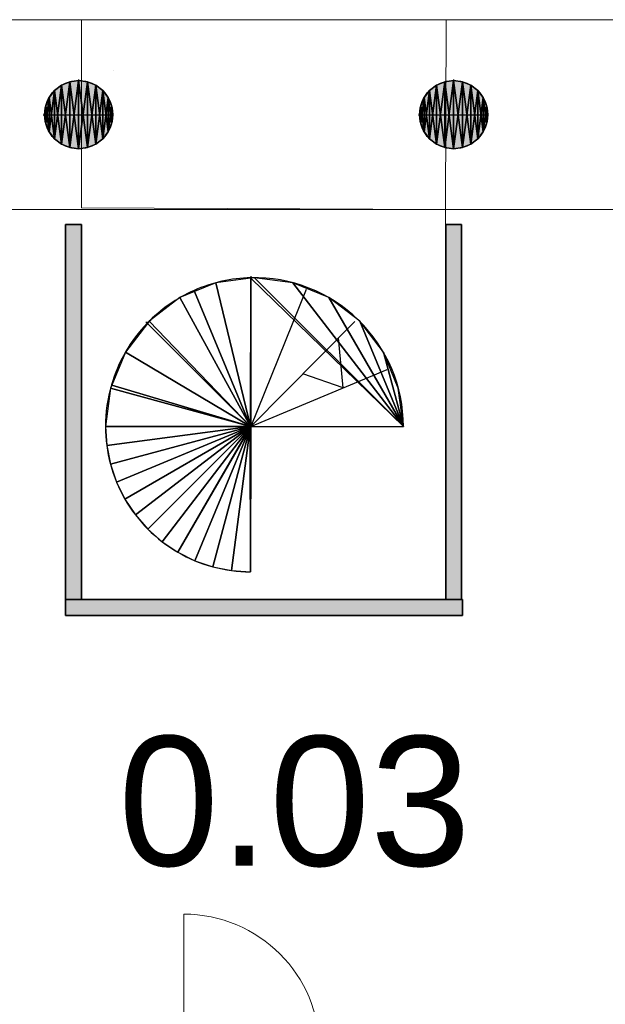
# Model space of a CAD drawing. Header units: inches. Extents: x 15 to 546804, y -66 to 267312.
# Tile 283 of 478: x 406127 to 409825, y 151636 to 157856. Entities that reach past the tile are written whole.
import ezdxf

# ---------------------------------------------------------------- set-up
doc = ezdxf.new("R2010")
doc.units = ezdxf.units.IN
doc.header["$MEASUREMENT"] = 0
doc.layers.add('Binnenwanden', color=2, linetype='Continuous')
doc.styles.add('style1', font='arial.ttf', dxfattribs={"height": 250})

msp = doc.modelspace()

# ---------------------------------------------------------------- hatches: boundary and pattern name
at = {"lineweight": 20}
h = msp.add_hatch(color=7, dxfattribs=at)
h.dxf.hatch_style = 1
h.paths.add_polyline_path([(406499, 157471.2), (406499, 157255.7), (406714.4, 157255.7, 0.414214)])
h.paths.add_polyline_path([(406499, 157471.2, 0.414214), (406283.5, 157255.7), (406499, 157255.7)])
h.paths.add_polyline_path([(406499, 157255.7), (406283.5, 157255.7, 0.414214), (406499, 157040.3)])
h.paths.add_polyline_path([(406714.4, 157255.7), (406499, 157255.7), (406499, 157040.3, 0.414214)])
h = msp.add_hatch(color=7, dxfattribs=at)
h.dxf.hatch_style = 1
h.paths.add_polyline_path([(408867.1, 157471.2), (408867.1, 157255.7), (409082.5, 157255.7, 0.414214)])
h.paths.add_polyline_path([(408867.1, 157471.2, 0.414214), (408651.7, 157255.7), (408867.1, 157255.7)])
h.paths.add_polyline_path([(408867.1, 157255.7), (408651.7, 157255.7, 0.414214), (408867.1, 157040.3)])
h.paths.add_polyline_path([(409082.5, 157255.7), (408867.1, 157255.7), (408867.1, 157040.3, 0.414214)])
h = msp.add_hatch(color=7, dxfattribs=at)
h.dxf.hatch_style = 1
h.paths.add_polyline_path([(406517.1, 156561), (406417.1, 156561), (406417.1, 154192.7), (406517.1, 154192.7)])
h.paths.add_polyline_path([(408922.4, 154192.7), (406417.1, 154192.7), (406417.1, 154092.7), (408922.4, 154092.7)])
h.paths.add_polyline_path([(408917.1, 156561), (408817.1, 156561), (408817.1, 154192.7), (408917.1, 154192.7)])

# ---------------------------------------------------------------- linework, layer by layer
at = {"color": 7, "lineweight": 20}
for p, q in [((399867.1, 157855.7), (415467.1, 157855.7)), ((399867.1, 157855.7, 300), (415467.1, 157855.7, 300)), ((399867.1, 157855.7, 7500), (415467.1, 157855.7, 7500)), ((399867.1, 157855.7, 3000), (415467.1, 157855.7, 3000)), ((399867.1, 157855.7, 7500), (415467.1, 157855.7, 7500)), ((399867.1, 157855.7), (415467.1, 157855.7)), ((406718.1, 157855.7, 4441.3), (408418.1, 157855.7, 4441.3)), ((408418.1, 157855.7, 6041.3), (406718.1, 157855.7, 6041.3)), ((406718.1, 157855.7, 4441.3), (406718.1, 157855.7, 6041.3)), ((406718.1, 157855.7, 4441.3), (408418.1, 157855.7, 4441.3)), ((408418.1, 157855.7, 6041.3), (406718.1, 157855.7, 6041.3)), ((406718.1, 157855.7, 4441.3), (406718.1, 157855.7, 6041.3)), ((408418.1, 157855.7, 4441.3), (408418.1, 157855.7, 6041.3)), ((408418.1, 157855.7, 4441.3), (408418.1, 157855.7, 6041.3)), ((406718.1, 157535.7, 4441.3), (406718.1, 157535.7, 6041.3)), ((401067.1, 156655.7, 300), (414067.1, 156655.7, 300)), ((401067.1, 156655.7), (414067.1, 156655.7)), ((401067.1, 156655.7, 300), (414067.1, 156655.7, 300)), ((401067.1, 156655.7, 3000), (414067.1, 156655.7, 3000)), ((401067.1, 156655.7, 300), (414067.1, 156655.7, 300)), ((408815.1, 156655.7, 3800), (406709.5, 156655.7, 3800)), ((406709.5, 156655.7, 3800), (406709.5, 156655.7, 3000)), ((408815.1, 156655.7, 3000), (406709.5, 156655.7, 3000)), ((408815.1, 154195.9, 3800), (408815.1, 156655.7, 3800)), ((408815.1, 156655.7, 3800), (408815.1, 156655.7, 3000)), ((408815.1, 154195.9, 3000), (408815.1, 156655.7, 3000)), ((406709.5, 154195.9, 3800), (408815.1, 154195.9, 3800)), ((406709.5, 154195.9, 3800), (406709.5, 154195.9, 3000)), ((406709.5, 154195.9, 3000), (408815.1, 154195.9, 3000)), ((408815.1, 154195.9, 3800), (408815.1, 154195.9, 3000)), ((407162.8, 151345.7, 300), (407162.8, 152204.7, 300))]:
    msp.add_line(p, q, dxfattribs=at)
at = {"color": 7}
for p, q in [((406391.3, 157442.3, 0), (406391.3, 157442.3, 7000)), ((406443.2, 157463.8, 0), (406443.2, 157463.8, 7000)), ((406499, 157478.7, 0), (406499, 157471.2, 0)), ((406499, 157471.2, 0), (406499, 157471.2, 7000)), ((406499, 157471.2, 0), (406499, 157040.3, 0)), ((406554.7, 157463.8, 0), (406554.7, 157463.8, 7000)), ((406606.7, 157442.3, 0), (406606.7, 157442.3, 7000)), ((408759.4, 157442.3, 0), (408759.4, 157442.3, 7000)), ((408811.4, 157463.8, 0), (408811.4, 157463.8, 7000)), ((408867.1, 157478.7, 0), (408867.1, 157471.2, 0)), ((408867.1, 157471.2, 0), (408867.1, 157471.2, 7000)), ((408867.1, 157471.2, 0), (408867.1, 157040.3, 0)), ((408922.9, 157463.8, 0), (408922.9, 157463.8, 7000)), ((408974.8, 157442.3, 0), (408974.8, 157442.3, 7000)), ((406346.6, 157408.1, 0), (406346.6, 157408.1, 7000)), ((406651.3, 157408.1, 0), (406651.3, 157408.1, 7000)), ((408714.8, 157408.1, 0), (408714.8, 157408.1, 7000)), ((409019.4, 157408.1, 0), (409019.4, 157408.1, 7000)), ((406290.9, 157311.5, 0), (406290.9, 157311.5, 7000)), ((406312.4, 157363.4, 0), (406312.4, 157363.4, 7000)), ((406685.5, 157363.4, 0), (406685.5, 157363.4, 7000)), ((406707.1, 157311.5, 0), (406707.1, 157311.5, 7000)), ((408659, 157311.5, 0), (408659, 157311.5, 7000)), ((408680.5, 157363.4, 0), (408680.5, 157363.4, 7000)), ((409053.7, 157363.4, 0), (409053.7, 157363.4, 7000)), ((409075.2, 157311.5, 0), (409075.2, 157311.5, 7000)), ((406275.9, 157255.7, 0), (406283.5, 157255.7, 0)), ((406283.5, 157255.7, 0), (406283.5, 157255.7, 7000)), ((406283.5, 157255.7, 0), (406714.4, 157255.7, 0)), ((406714.4, 157255.7, 0), (406714.4, 157255.7, 7000)), ((408644.1, 157255.7, 0), (408651.7, 157255.7, 0)), ((408651.7, 157255.7, 0), (408651.7, 157255.7, 7000)), ((408651.7, 157255.7, 0), (409082.5, 157255.7, 0)), ((409082.5, 157255.7, 0), (409082.5, 157255.7, 7000)), ((406290.9, 157200, 0), (406290.9, 157200, 7000)), ((406707.1, 157200, 0), (406707.1, 157200, 7000)), ((408659, 157200, 0), (408659, 157200, 7000)), ((409075.2, 157200, 0), (409075.2, 157200, 7000)), ((406312.4, 157148, 0), (406312.4, 157148, 7000)), ((406685.5, 157148, 0), (406685.5, 157148, 7000)), ((408680.5, 157148, 0), (408680.5, 157148, 7000)), ((409053.7, 157148, 0), (409053.7, 157148, 7000)), ((406346.6, 157103.4, 0), (406346.6, 157103.4, 7000)), ((406391.3, 157069.2, 0), (406391.3, 157069.2, 7000)), ((406606.7, 157069.2, 0), (406606.7, 157069.2, 7000)), ((406651.3, 157103.4, 0), (406651.3, 157103.4, 7000)), ((408714.8, 157103.4, 0), (408714.8, 157103.4, 7000)), ((408759.4, 157069.2, 0), (408759.4, 157069.2, 7000)), ((408974.8, 157069.2, 0), (408974.8, 157069.2, 7000)), ((409019.4, 157103.4, 0), (409019.4, 157103.4, 7000)), ((406443.2, 157047.6, 0), (406443.2, 157047.6, 7000)), ((406499, 157040.3, 0), (406499, 157040.3, 7000)), ((406554.7, 157047.6, 0), (406554.7, 157047.6, 7000)), ((408811.4, 157047.6, 0), (408811.4, 157047.6, 7000)), ((408867.1, 157040.3, 0), (408867.1, 157040.3, 7000)), ((408922.9, 157047.6, 0), (408922.9, 157047.6, 7000)), ((406417.1, 156561, 300), (406417.1, 154192.7, 300)), ((406517.1, 156561, 300), (406417.1, 156561, 300)), ((406417.1, 156561, 3000), (406417.1, 154192.7, 3000)), ((406517.1, 156561, 3000), (406417.1, 156561, 3000)), ((406417.1, 156561, 300), (406417.1, 156561, 3000)), ((406517.1, 154192.7, 300), (406517.1, 156561, 300)), ((406517.1, 154192.7, 3000), (406517.1, 156561, 3000)), ((406517.1, 156561, 300), (406517.1, 156561, 3000)), ((408817.1, 156561, 300), (408817.1, 154192.7, 300)), ((408917.1, 156561, 300), (408817.1, 156561, 300)), ((408817.1, 156561, 3000), (408817.1, 154192.7, 3000)), ((408917.1, 156561, 3000), (408817.1, 156561, 3000)), ((408817.1, 156561, 300), (408817.1, 156561, 3000)), ((408917.1, 154192.7, 300), (408917.1, 156561, 300)), ((408917.1, 154192.7, 3000), (408917.1, 156561, 3000)), ((408917.1, 156561, 300), (408917.1, 156561, 3000)), ((407586.4, 156236.5, 300), (407586.4, 156222.9, 300)), ((407586.4, 156222.9, 300), (407586.4, 155285.3, 300)), ((407226.9, 156149.1, 300), (407231.4, 156138.2, 300)), ((407231.4, 156138.2, 300), (407584.7, 155285.3, 300)), ((407936, 156151.8, 300), (407586.4, 155285.3, 300)), ((406923.6, 155946.4, 300), (406933.5, 155936.5, 300)), ((408242.5, 155949.8, 300), (407586.4, 155285.3, 300)), ((406933.5, 155936.5, 300), (407584.7, 155285.3, 300)), ((408170.4, 155529.4, 300), (408139.1, 155845.1, 300)), ((407586.4, 155285.3, 300), (408447.6, 155645.3, 300)), ((408170.4, 155529.4, 300), (407914.5, 155617.5, 300)), ((406708.3, 155547.3, 300), (407584.7, 155285.3, 300)), ((406668.6, 155285.3, 300), (407584.7, 155285.3, 300)), ((407584.7, 155285.3, 300), (406699.8, 155048.2, 300)), ((407584.7, 155285.3, 300), (406791.1, 154827.2, 300)), ((407584.7, 155285.3, 300), (406936.4, 154637.3, 300)), ((407583.2, 155279.8, 300), (407125.8, 154491.4, 300)), ((407583.2, 155279.8, 300), (407346.5, 154399.4, 300)), ((407584.7, 155285.3, 300), (407583.2, 155279.8, 300)), ((407586.4, 155285.3, 300), (407583.2, 155279.8, 300)), ((407586.4, 155285.3, 300), (407583.5, 154367.5, 300)), ((407584.7, 155285.3, 300), (407586.4, 155285.3, 300)), ((407586.4, 155285.3, 300), (408549.7, 155285.3, 300)), ((408922.4, 154192.7, 300), (406417.1, 154192.7, 300)), ((406417.1, 154192.7, 300), (406417.1, 154092.7, 300)), ((408922.4, 154192.7, 3000), (406417.1, 154192.7, 3000)), ((406417.1, 154192.7, 3000), (406417.1, 154092.7, 3000)), ((406417.1, 154192.7, 300), (406417.1, 154192.7, 3000)), ((406417.1, 154192.7, 300), (406517.1, 154192.7, 300)), ((406417.1, 154192.7, 3000), (406517.1, 154192.7, 3000)), ((406417.1, 154192.7, 300), (406417.1, 154192.7, 3000)), ((406517.1, 154192.7, 300), (406517.1, 154192.7, 3000)), ((408817.1, 154192.7, 300), (408917.1, 154192.7, 300)), ((408817.1, 154192.7, 3000), (408917.1, 154192.7, 3000)), ((408817.1, 154192.7, 300), (408817.1, 154192.7, 3000)), ((408917.1, 154192.7, 300), (408917.1, 154192.7, 3000)), ((408922.4, 154092.7, 300), (408922.4, 154192.7, 300)), ((408922.4, 154092.7, 3000), (408922.4, 154192.7, 3000)), ((408922.4, 154192.7, 300), (408922.4, 154192.7, 3000)), ((406417.1, 154092.7, 300), (408922.4, 154092.7, 300)), ((406417.1, 154092.7, 3000), (408922.4, 154092.7, 3000)), ((406417.1, 154092.7, 300), (406417.1, 154092.7, 3000)), ((408922.4, 154092.7, 300), (408922.4, 154092.7, 3000))]:
    msp.add_line(p, q, dxfattribs=at)
at = {"color": 7, "lineweight": 20}
msp.add_lwpolyline([(406517.1, 156666.6), (406517.1, 157855.7), (408820.8, 157855.7), (408815.1, 156655.7)], close=True, dxfattribs=at)
at = {"color": 7}
for centre in [(406499, 157255.7, 7000), (406499, 157255.7, 0), (408867.1, 157255.7, 7000), (408867.1, 157255.7, 0)]:
    msp.add_circle(centre, 215.4, dxfattribs=at)
for centre, radius, start, end in [((407609.2, 155285.3, 300), 940.6, 91.38906, 113.88777), ((407609.2, 155285.3, 300), 940.6, 0, 91.38906), ((407609.2, 155285.3, 300), 940.6, 113.88777, 136.05601), ((407609.2, 155285.3, 300), 940.6, 136.05601, 163.78507), ((407609.2, 155285.3, 300), 940.6, 163.78507, 180), ((407586.4, 155285.3, 300), 917.8, 179.99976, 194.96951), ((407586.4, 155285.3, 300), 917.8, 194.96951, 209.93927), ((407586.4, 155285.3, 300), 917.8, 209.93927, 224.90903), ((407586.4, 155285.3, 300), 917.8, 224.90903, 239.87879), ((407586.4, 155285.3, 300), 917.8, 239.87879, 254.84855), ((407586.4, 155285.3, 300), 917.8, 254.84855, 269.81831)]:
    msp.add_arc(centre, radius, start, end, dxfattribs=at)
at = {"color": 7, "lineweight": 20}
msp.add_ellipse((407162.8, 151345.7, 300), major_axis=(0, 859.5), ratio=0.999391, start_param=4.712389, end_param=6.283185, dxfattribs=at)
for points, invisible_edges in [([(399867.1, 157855.7, 3000), (401618.1, 157855.7, 4441.3), (415467.1, 157855.7, 3000)], 3), ([(406718.1, 157855.7, 6041.3), (399867.1, 157855.7, 7500), (408418.1, 157855.7, 6041.3)], 3), ([(409918.1, 157855.7, 6041.3), (399867.1, 157855.7, 7500), (413518.1, 157855.7, 6041.3)], 3), ([(415467.1, 157855.7, 7500), (413518.1, 157855.7, 6041.3), (399867.1, 157855.7, 7500)], 3), ([(399867.1, 157855.7, 300), (401067.1, 156655.7, 300), (415467.1, 157855.7, 300)], 3), ([(401067.1, 156655.7), (399867.1, 157855.7), (415467.1, 157855.7)], 13), ([(399867.1, 157855.7, 300), (415467.1, 157855.7), (399867.1, 157855.7)], 1), ([(415467.1, 157855.7), (399867.1, 157855.7, 300), (415467.1, 157855.7, 300)], 1), ([(415467.1, 157855.7, 300), (401067.1, 156655.7, 300), (414067.1, 156655.7, 300)], 13), ([(401067.1, 156655.7), (415467.1, 157855.7), (414067.1, 156655.7)], 3), ([(413518.1, 157855.7, 4441.3), (401618.1, 157855.7, 4441.3), (405218.1, 157855.7, 4441.3)], 13), ([(405218.1, 157855.7, 6041.3), (406718.1, 157855.7, 4441.3), (405218.1, 157855.7, 4441.3)], 3), ([(406718.1, 157855.7, 4441.3), (405218.1, 157855.7, 6041.3), (406718.1, 157855.7, 6041.3)], 3), ([(413518.1, 157855.7, 4441.3), (406718.1, 157855.7, 4441.3), (408418.1, 157855.7, 4441.3)], 13), ([(413518.1, 157855.7, 4441.3), (408418.1, 157855.7, 4441.3), (409918.1, 157855.7, 4441.3)], 3), ([(408418.1, 157855.7, 6041.3), (409918.1, 157855.7, 4441.3), (408418.1, 157855.7, 4441.3)], 3), ([(409918.1, 157855.7, 4441.3), (408418.1, 157855.7, 6041.3), (409918.1, 157855.7, 6041.3)], 3), ([(414067.1, 156655.7, 300), (401067.1, 139805.7, 300), (401067.1, 156655.7, 300)], 1), ([(401067.1, 139805.7, 300), (414067.1, 156655.7, 300), (404282.1, 139805.7, 300)], 3), ([(401067.1, 156655.7, 3000), (414067.1, 156655.7, 300), (401067.1, 156655.7, 300)], 1), ([(414067.1, 156655.7, 300), (401067.1, 156655.7, 3000), (414067.1, 156655.7, 3000)], 1), ([(414067.1, 156655.7, 300), (401067.1, 156655.7), (414067.1, 156655.7)], 1), ([(401067.1, 156655.7), (414067.1, 156655.7, 300), (401067.1, 156655.7, 300)], 1), ([(408815.1, 156655.7, 3800), (406709.5, 156655.7, 3000), (408815.1, 156655.7, 3000)], 1), ([(406709.5, 156655.7, 3000), (408815.1, 156655.7, 3800), (406709.5, 156655.7, 3800)], 1), ([(408867.1, 142855.7, 300), (414067.1, 156655.7, 300), (408867.1, 142798.7, 300)], 3), ([(406709.5, 154195.9, 3800), (408815.1, 154195.9, 3000), (406709.5, 154195.9, 3000)], 1), ([(408815.1, 154195.9, 3000), (406709.5, 154195.9, 3800), (408815.1, 154195.9, 3800)], 1)]:
    msp.add_3dface(points, dxfattribs=dict(at, invisible_edges=invisible_edges))
at = {"color": 7, "invisible_edges": 1}
for points in [[(406517.1, 156561, 300), (406417.1, 154192.7, 300), (406417.1, 156561, 300)], [(406417.1, 154192.7, 300), (406517.1, 156561, 300), (406517.1, 154192.7, 300)], [(406517.1, 154192.7, 3000), (406417.1, 156561, 3000), (406417.1, 154192.7, 3000)], [(406417.1, 156561, 3000), (406517.1, 154192.7, 3000), (406517.1, 156561, 3000)], [(406417.1, 156561, 3000), (406417.1, 154192.7, 300), (406417.1, 154192.7, 3000)], [(406417.1, 154192.7, 300), (406417.1, 156561, 3000), (406417.1, 156561, 300)], [(406417.1, 156561, 3000), (406517.1, 156561, 300), (406417.1, 156561, 300)], [(406517.1, 156561, 300), (406417.1, 156561, 3000), (406517.1, 156561, 3000)], [(406517.1, 156561, 300), (406517.1, 154192.7, 3000), (406517.1, 154192.7, 300)], [(406517.1, 154192.7, 3000), (406517.1, 156561, 300), (406517.1, 156561, 3000)], [(408917.1, 156561, 300), (408817.1, 154192.7, 300), (408817.1, 156561, 300)], [(408817.1, 154192.7, 300), (408917.1, 156561, 300), (408917.1, 154192.7, 300)], [(408917.1, 154192.7, 3000), (408817.1, 156561, 3000), (408817.1, 154192.7, 3000)], [(408817.1, 156561, 3000), (408917.1, 154192.7, 3000), (408917.1, 156561, 3000)], [(408817.1, 156561, 3000), (408817.1, 154192.7, 300), (408817.1, 154192.7, 3000)], [(408817.1, 154192.7, 300), (408817.1, 156561, 3000), (408817.1, 156561, 300)], [(408817.1, 156561, 3000), (408917.1, 156561, 300), (408817.1, 156561, 300)], [(408917.1, 156561, 300), (408817.1, 156561, 3000), (408917.1, 156561, 3000)], [(408917.1, 156561, 300), (408917.1, 154192.7, 3000), (408917.1, 154192.7, 300)], [(408917.1, 154192.7, 3000), (408917.1, 156561, 300), (408917.1, 156561, 3000)], [(408922.4, 154092.7, 300), (406417.1, 154192.7, 300), (408922.4, 154192.7, 300)], [(406417.1, 154192.7, 300), (408922.4, 154092.7, 300), (406417.1, 154092.7, 300)], [(406417.1, 154092.7, 3000), (408922.4, 154192.7, 3000), (406417.1, 154192.7, 3000)], [(408922.4, 154192.7, 3000), (406417.1, 154092.7, 3000), (408922.4, 154092.7, 3000)], [(408922.4, 154192.7, 3000), (406417.1, 154192.7, 300), (406417.1, 154192.7, 3000)], [(406417.1, 154192.7, 300), (408922.4, 154192.7, 3000), (408922.4, 154192.7, 300)], [(406417.1, 154092.7, 3000), (406417.1, 154192.7, 300), (406417.1, 154092.7, 300)], [(406417.1, 154192.7, 300), (406417.1, 154092.7, 3000), (406417.1, 154192.7, 3000)], [(406517.1, 154192.7, 3000), (406417.1, 154192.7, 300), (406517.1, 154192.7, 300)], [(406417.1, 154192.7, 300), (406517.1, 154192.7, 3000), (406417.1, 154192.7, 3000)], [(408917.1, 154192.7, 3000), (408817.1, 154192.7, 300), (408917.1, 154192.7, 300)], [(408817.1, 154192.7, 300), (408917.1, 154192.7, 3000), (408817.1, 154192.7, 3000)], [(408922.4, 154192.7, 3000), (408922.4, 154092.7, 300), (408922.4, 154192.7, 300)], [(408922.4, 154092.7, 300), (408922.4, 154192.7, 3000), (408922.4, 154092.7, 3000)], [(408922.4, 154092.7, 300), (406417.1, 154092.7, 3000), (406417.1, 154092.7, 300)], [(406417.1, 154092.7, 3000), (408922.4, 154092.7, 300), (408922.4, 154092.7, 3000)]]:
    msp.add_3dface(points, dxfattribs=at)

# ---------------------------------------------------------------- texts
at = {"layer": 'Binnenwanden', "color": 7, "linetype": 'Continuous', "style": 'style1'}
msp.add_text('0.03', height=819, dxfattribs=at).set_placement((406748.9, 152510.8, -300))

# ---------------------------------------------------------------- meshes
at = {"color": 7}
mesh = msp.add_polyface(dxfattribs=at)
corners = [(406290.9, 157200, 7000), (406290.9, 157311.5, 7000), (406283.5, 157255.7, 7000), (406312.4, 157148, 7000), (406312.4, 157363.4, 7000), (406346.6, 157103.4, 7000), (406346.6, 157408.1, 7000), (406391.3, 157069.2, 7000), (406391.3, 157442.3, 7000), (406443.2, 157047.6, 7000), (406443.2, 157463.8, 7000), (406499, 157040.3, 7000), (406499, 157471.2, 7000), (406554.7, 157047.6, 7000), (406554.7, 157463.8, 7000), (406606.7, 157069.2, 7000), (406606.7, 157442.3, 7000), (406651.3, 157103.4, 7000), (406651.3, 157408.1, 7000), (406685.5, 157148, 7000), (406685.5, 157363.4, 7000), (406707.1, 157200, 7000), (406707.1, 157311.5, 7000), (406714.4, 157255.7, 7000)]
mesh.append_faces([[corners[k] for k in face] for face in [(0, 1, 2), (22, 21, 23)]], dxfattribs={"vtx0": -1, "color": 7})
mesh.append_faces([[corners[k] for k in face] for face in [(1, 3, 4), (4, 5, 6), (6, 7, 8), (8, 9, 10), (10, 11, 12), (12, 13, 14), (14, 15, 16), (16, 17, 18), (18, 19, 20), (20, 21, 22)]], dxfattribs={"vtx0": -1, "vtx1": -1, "color": 7})
mesh.append_faces([[corners[k] for k in face] for face in [(1, 0, 3), (4, 3, 5), (6, 5, 7), (8, 7, 9), (10, 9, 11), (12, 11, 13), (14, 13, 15), (16, 15, 17), (18, 17, 19), (20, 19, 21)]], dxfattribs={"vtx0": -1, "vtx2": -1, "color": 7})
mesh = msp.add_polyface(dxfattribs=at)
corners = [(406290.9, 157311.5, 0), (406290.9, 157200, 0), (406283.5, 157255.7, 0), (406312.4, 157363.4, 0), (406312.4, 157148, 0), (406346.6, 157408.1, 0), (406346.6, 157103.4, 0), (406391.3, 157442.3, 0), (406391.3, 157069.2, 0), (406443.2, 157463.8, 0), (406443.2, 157047.6, 0), (406499, 157471.2, 0), (406499, 157040.3, 0), (406554.7, 157463.8, 0), (406554.7, 157047.6, 0), (406606.7, 157442.3, 0), (406606.7, 157069.2, 0), (406651.3, 157408.1, 0), (406651.3, 157103.4, 0), (406685.5, 157363.4, 0), (406685.5, 157148, 0), (406707.1, 157311.5, 0), (406707.1, 157200, 0), (406714.4, 157255.7, 0)]
mesh.append_faces([[corners[k] for k in face] for face in [(0, 1, 2), (22, 21, 23)]], dxfattribs={"vtx0": -1, "color": 7})
mesh.append_faces([[corners[k] for k in face] for face in [(1, 3, 4), (4, 5, 6), (6, 7, 8), (8, 9, 10), (10, 11, 12), (12, 13, 14), (14, 15, 16), (16, 17, 18), (18, 19, 20), (20, 21, 22)]], dxfattribs={"vtx0": -1, "vtx1": -1, "color": 7})
mesh.append_faces([[corners[k] for k in face] for face in [(1, 0, 3), (4, 3, 5), (6, 5, 7), (8, 7, 9), (10, 9, 11), (12, 11, 13), (14, 13, 15), (16, 15, 17), (18, 17, 19), (20, 19, 21)]], dxfattribs={"vtx0": -1, "vtx2": -1, "color": 7})
mesh = msp.add_polyface(dxfattribs=at)
corners = [(406346.6, 157408.1, 7000), (406391.3, 157442.3, 0), (406346.6, 157408.1, 0), (406391.3, 157442.3, 7000)]
mesh.append_faces([[corners[k] for k in face] for face in [(0, 1, 2), (1, 0, 3)]], dxfattribs={"vtx0": -1, "color": 7})
mesh = msp.add_polyface(dxfattribs=at)
corners = [(406391.3, 157442.3, 7000), (406443.2, 157463.8, 0), (406391.3, 157442.3, 0), (406443.2, 157463.8, 7000)]
mesh.append_faces([[corners[k] for k in face] for face in [(0, 1, 2), (1, 0, 3)]], dxfattribs={"vtx0": -1, "color": 7})
mesh = msp.add_polyface(dxfattribs=at)
corners = [(406443.2, 157463.8, 7000), (406499, 157471.2, 0), (406443.2, 157463.8, 0), (406499, 157471.2, 7000)]
mesh.append_faces([[corners[k] for k in face] for face in [(0, 1, 2), (1, 0, 3)]], dxfattribs={"vtx0": -1, "color": 7})
mesh = msp.add_polyface(dxfattribs=at)
corners = [(406499, 157471.2, 7000), (406554.7, 157463.8, 0), (406499, 157471.2, 0), (406554.7, 157463.8, 7000)]
mesh.append_faces([[corners[k] for k in face] for face in [(0, 1, 2), (1, 0, 3)]], dxfattribs={"vtx0": -1, "color": 7})
mesh = msp.add_polyface(dxfattribs=at)
corners = [(406554.7, 157463.8, 7000), (406606.7, 157442.3, 0), (406554.7, 157463.8, 0), (406606.7, 157442.3, 7000)]
mesh.append_faces([[corners[k] for k in face] for face in [(0, 1, 2), (1, 0, 3)]], dxfattribs={"vtx0": -1, "color": 7})
mesh = msp.add_polyface(dxfattribs=at)
corners = [(406606.7, 157442.3, 7000), (406651.3, 157408.1, 0), (406606.7, 157442.3, 0), (406651.3, 157408.1, 7000)]
mesh.append_faces([[corners[k] for k in face] for face in [(0, 1, 2), (1, 0, 3)]], dxfattribs={"vtx0": -1, "color": 7})
mesh = msp.add_polyface(dxfattribs=at)
corners = [(408659, 157200, 7000), (408659, 157311.5, 7000), (408651.7, 157255.7, 7000), (408680.5, 157148, 7000), (408680.5, 157363.4, 7000), (408714.8, 157103.4, 7000), (408714.8, 157408.1, 7000), (408759.4, 157069.2, 7000), (408759.4, 157442.3, 7000), (408811.4, 157047.6, 7000), (408811.4, 157463.8, 7000), (408867.1, 157040.3, 7000), (408867.1, 157471.2, 7000), (408922.9, 157047.6, 7000), (408922.9, 157463.8, 7000), (408974.8, 157069.2, 7000), (408974.8, 157442.3, 7000), (409019.4, 157103.4, 7000), (409019.4, 157408.1, 7000), (409053.7, 157148, 7000), (409053.7, 157363.4, 7000), (409075.2, 157200, 7000), (409075.2, 157311.5, 7000), (409082.5, 157255.7, 7000)]
mesh.append_faces([[corners[k] for k in face] for face in [(0, 1, 2), (22, 21, 23)]], dxfattribs={"vtx0": -1, "color": 7})
mesh.append_faces([[corners[k] for k in face] for face in [(1, 3, 4), (4, 5, 6), (6, 7, 8), (8, 9, 10), (10, 11, 12), (12, 13, 14), (14, 15, 16), (16, 17, 18), (18, 19, 20), (20, 21, 22)]], dxfattribs={"vtx0": -1, "vtx1": -1, "color": 7})
mesh.append_faces([[corners[k] for k in face] for face in [(1, 0, 3), (4, 3, 5), (6, 5, 7), (8, 7, 9), (10, 9, 11), (12, 11, 13), (14, 13, 15), (16, 15, 17), (18, 17, 19), (20, 19, 21)]], dxfattribs={"vtx0": -1, "vtx2": -1, "color": 7})
mesh = msp.add_polyface(dxfattribs=at)
corners = [(408659, 157311.5, 0), (408659, 157200, 0), (408651.7, 157255.7, 0), (408680.5, 157363.4, 0), (408680.5, 157148, 0), (408714.8, 157408.1, 0), (408714.8, 157103.4, 0), (408759.4, 157442.3, 0), (408759.4, 157069.2, 0), (408811.4, 157463.8, 0), (408811.4, 157047.6, 0), (408867.1, 157471.2, 0), (408867.1, 157040.3, 0), (408922.9, 157463.8, 0), (408922.9, 157047.6, 0), (408974.8, 157442.3, 0), (408974.8, 157069.2, 0), (409019.4, 157408.1, 0), (409019.4, 157103.4, 0), (409053.7, 157363.4, 0), (409053.7, 157148, 0), (409075.2, 157311.5, 0), (409075.2, 157200, 0), (409082.5, 157255.7, 0)]
mesh.append_faces([[corners[k] for k in face] for face in [(0, 1, 2), (22, 21, 23)]], dxfattribs={"vtx0": -1, "color": 7})
mesh.append_faces([[corners[k] for k in face] for face in [(1, 3, 4), (4, 5, 6), (6, 7, 8), (8, 9, 10), (10, 11, 12), (12, 13, 14), (14, 15, 16), (16, 17, 18), (18, 19, 20), (20, 21, 22)]], dxfattribs={"vtx0": -1, "vtx1": -1, "color": 7})
mesh.append_faces([[corners[k] for k in face] for face in [(1, 0, 3), (4, 3, 5), (6, 5, 7), (8, 7, 9), (10, 9, 11), (12, 11, 13), (14, 13, 15), (16, 15, 17), (18, 17, 19), (20, 19, 21)]], dxfattribs={"vtx0": -1, "vtx2": -1, "color": 7})
mesh = msp.add_polyface(dxfattribs=at)
corners = [(408714.8, 157408.1, 7000), (408759.4, 157442.3, 0), (408714.8, 157408.1, 0), (408759.4, 157442.3, 7000)]
mesh.append_faces([[corners[k] for k in face] for face in [(0, 1, 2), (1, 0, 3)]], dxfattribs={"vtx0": -1, "color": 7})
mesh = msp.add_polyface(dxfattribs=at)
corners = [(408759.4, 157442.3, 7000), (408811.4, 157463.8, 0), (408759.4, 157442.3, 0), (408811.4, 157463.8, 7000)]
mesh.append_faces([[corners[k] for k in face] for face in [(0, 1, 2), (1, 0, 3)]], dxfattribs={"vtx0": -1, "color": 7})
mesh = msp.add_polyface(dxfattribs=at)
corners = [(408811.4, 157463.8, 7000), (408867.1, 157471.2, 0), (408811.4, 157463.8, 0), (408867.1, 157471.2, 7000)]
mesh.append_faces([[corners[k] for k in face] for face in [(0, 1, 2), (1, 0, 3)]], dxfattribs={"vtx0": -1, "color": 7})
mesh = msp.add_polyface(dxfattribs=at)
corners = [(408867.1, 157471.2, 7000), (408922.9, 157463.8, 0), (408867.1, 157471.2, 0), (408922.9, 157463.8, 7000)]
mesh.append_faces([[corners[k] for k in face] for face in [(0, 1, 2), (1, 0, 3)]], dxfattribs={"vtx0": -1, "color": 7})
mesh = msp.add_polyface(dxfattribs=at)
corners = [(408922.9, 157463.8, 7000), (408974.8, 157442.3, 0), (408922.9, 157463.8, 0), (408974.8, 157442.3, 7000)]
mesh.append_faces([[corners[k] for k in face] for face in [(0, 1, 2), (1, 0, 3)]], dxfattribs={"vtx0": -1, "color": 7})
mesh = msp.add_polyface(dxfattribs=at)
corners = [(408974.8, 157442.3, 7000), (409019.4, 157408.1, 0), (408974.8, 157442.3, 0), (409019.4, 157408.1, 7000)]
mesh.append_faces([[corners[k] for k in face] for face in [(0, 1, 2), (1, 0, 3)]], dxfattribs={"vtx0": -1, "color": 7})
mesh = msp.add_polyface(dxfattribs=at)
corners = [(406346.6, 157408.1, 7000), (406312.4, 157363.4, 0), (406312.4, 157363.4, 7000), (406346.6, 157408.1, 0)]
mesh.append_faces([[corners[k] for k in face] for face in [(0, 1, 2), (1, 0, 3)]], dxfattribs={"vtx0": -1, "color": 7})
mesh = msp.add_polyface(dxfattribs=at)
corners = [(406651.3, 157408.1, 0), (406685.5, 157363.4, 7000), (406685.5, 157363.4, 0), (406651.3, 157408.1, 7000)]
mesh.append_faces([[corners[k] for k in face] for face in [(0, 1, 2), (1, 0, 3)]], dxfattribs={"vtx0": -1, "color": 7})
mesh = msp.add_polyface(dxfattribs=at)
corners = [(408714.8, 157408.1, 7000), (408680.5, 157363.4, 0), (408680.5, 157363.4, 7000), (408714.8, 157408.1, 0)]
mesh.append_faces([[corners[k] for k in face] for face in [(0, 1, 2), (1, 0, 3)]], dxfattribs={"vtx0": -1, "color": 7})
mesh = msp.add_polyface(dxfattribs=at)
corners = [(409019.4, 157408.1, 0), (409053.7, 157363.4, 7000), (409053.7, 157363.4, 0), (409019.4, 157408.1, 7000)]
mesh.append_faces([[corners[k] for k in face] for face in [(0, 1, 2), (1, 0, 3)]], dxfattribs={"vtx0": -1, "color": 7})
mesh = msp.add_polyface(dxfattribs=at)
corners = [(406290.9, 157311.5, 7000), (406283.5, 157255.7, 0), (406283.5, 157255.7, 7000), (406290.9, 157311.5, 0)]
mesh.append_faces([[corners[k] for k in face] for face in [(0, 1, 2), (1, 0, 3)]], dxfattribs={"vtx0": -1, "color": 7})
mesh = msp.add_polyface(dxfattribs=at)
corners = [(406312.4, 157363.4, 7000), (406290.9, 157311.5, 0), (406290.9, 157311.5, 7000), (406312.4, 157363.4, 0)]
mesh.append_faces([[corners[k] for k in face] for face in [(0, 1, 2), (1, 0, 3)]], dxfattribs={"vtx0": -1, "color": 7})
mesh = msp.add_polyface(dxfattribs=at)
corners = [(406685.5, 157363.4, 0), (406707.1, 157311.5, 7000), (406707.1, 157311.5, 0), (406685.5, 157363.4, 7000)]
mesh.append_faces([[corners[k] for k in face] for face in [(0, 1, 2), (1, 0, 3)]], dxfattribs={"vtx0": -1, "color": 7})
mesh = msp.add_polyface(dxfattribs=at)
corners = [(406707.1, 157311.5, 0), (406714.4, 157255.7, 7000), (406714.4, 157255.7, 0), (406707.1, 157311.5, 7000)]
mesh.append_faces([[corners[k] for k in face] for face in [(0, 1, 2), (1, 0, 3)]], dxfattribs={"vtx0": -1, "color": 7})
mesh = msp.add_polyface(dxfattribs=at)
corners = [(408659, 157311.5, 7000), (408651.7, 157255.7, 0), (408651.7, 157255.7, 7000), (408659, 157311.5, 0)]
mesh.append_faces([[corners[k] for k in face] for face in [(0, 1, 2), (1, 0, 3)]], dxfattribs={"vtx0": -1, "color": 7})
mesh = msp.add_polyface(dxfattribs=at)
corners = [(408680.5, 157363.4, 7000), (408659, 157311.5, 0), (408659, 157311.5, 7000), (408680.5, 157363.4, 0)]
mesh.append_faces([[corners[k] for k in face] for face in [(0, 1, 2), (1, 0, 3)]], dxfattribs={"vtx0": -1, "color": 7})
mesh = msp.add_polyface(dxfattribs=at)
corners = [(409053.7, 157363.4, 0), (409075.2, 157311.5, 7000), (409075.2, 157311.5, 0), (409053.7, 157363.4, 7000)]
mesh.append_faces([[corners[k] for k in face] for face in [(0, 1, 2), (1, 0, 3)]], dxfattribs={"vtx0": -1, "color": 7})
mesh = msp.add_polyface(dxfattribs=at)
corners = [(409075.2, 157311.5, 0), (409082.5, 157255.7, 7000), (409082.5, 157255.7, 0), (409075.2, 157311.5, 7000)]
mesh.append_faces([[corners[k] for k in face] for face in [(0, 1, 2), (1, 0, 3)]], dxfattribs={"vtx0": -1, "color": 7})
mesh = msp.add_polyface(dxfattribs=at)
corners = [(406283.5, 157255.7, 7000), (406290.9, 157200, 0), (406290.9, 157200, 7000), (406283.5, 157255.7, 0)]
mesh.append_faces([[corners[k] for k in face] for face in [(0, 1, 2), (1, 0, 3)]], dxfattribs={"vtx0": -1, "color": 7})
mesh = msp.add_polyface(dxfattribs=at)
corners = [(406714.4, 157255.7, 0), (406707.1, 157200, 7000), (406707.1, 157200, 0), (406714.4, 157255.7, 7000)]
mesh.append_faces([[corners[k] for k in face] for face in [(0, 1, 2), (1, 0, 3)]], dxfattribs={"vtx0": -1, "color": 7})
mesh = msp.add_polyface(dxfattribs=at)
corners = [(408651.7, 157255.7, 7000), (408659, 157200, 0), (408659, 157200, 7000), (408651.7, 157255.7, 0)]
mesh.append_faces([[corners[k] for k in face] for face in [(0, 1, 2), (1, 0, 3)]], dxfattribs={"vtx0": -1, "color": 7})
mesh = msp.add_polyface(dxfattribs=at)
corners = [(409082.5, 157255.7, 0), (409075.2, 157200, 7000), (409075.2, 157200, 0), (409082.5, 157255.7, 7000)]
mesh.append_faces([[corners[k] for k in face] for face in [(0, 1, 2), (1, 0, 3)]], dxfattribs={"vtx0": -1, "color": 7})
mesh = msp.add_polyface(dxfattribs=at)
corners = [(406290.9, 157200, 7000), (406312.4, 157148, 0), (406312.4, 157148, 7000), (406290.9, 157200, 0)]
mesh.append_faces([[corners[k] for k in face] for face in [(0, 1, 2), (1, 0, 3)]], dxfattribs={"vtx0": -1, "color": 7})
mesh = msp.add_polyface(dxfattribs=at)
corners = [(406707.1, 157200, 0), (406685.5, 157148, 7000), (406685.5, 157148, 0), (406707.1, 157200, 7000)]
mesh.append_faces([[corners[k] for k in face] for face in [(0, 1, 2), (1, 0, 3)]], dxfattribs={"vtx0": -1, "color": 7})
mesh = msp.add_polyface(dxfattribs=at)
corners = [(408659, 157200, 7000), (408680.5, 157148, 0), (408680.5, 157148, 7000), (408659, 157200, 0)]
mesh.append_faces([[corners[k] for k in face] for face in [(0, 1, 2), (1, 0, 3)]], dxfattribs={"vtx0": -1, "color": 7})
mesh = msp.add_polyface(dxfattribs=at)
corners = [(409075.2, 157200, 0), (409053.7, 157148, 7000), (409053.7, 157148, 0), (409075.2, 157200, 7000)]
mesh.append_faces([[corners[k] for k in face] for face in [(0, 1, 2), (1, 0, 3)]], dxfattribs={"vtx0": -1, "color": 7})
mesh = msp.add_polyface(dxfattribs=at)
corners = [(406312.4, 157148, 7000), (406346.6, 157103.4, 0), (406346.6, 157103.4, 7000), (406312.4, 157148, 0)]
mesh.append_faces([[corners[k] for k in face] for face in [(0, 1, 2), (1, 0, 3)]], dxfattribs={"vtx0": -1, "color": 7})
mesh = msp.add_polyface(dxfattribs=at)
corners = [(406685.5, 157148, 0), (406651.3, 157103.4, 7000), (406651.3, 157103.4, 0), (406685.5, 157148, 7000)]
mesh.append_faces([[corners[k] for k in face] for face in [(0, 1, 2), (1, 0, 3)]], dxfattribs={"vtx0": -1, "color": 7})
mesh = msp.add_polyface(dxfattribs=at)
corners = [(408680.5, 157148, 7000), (408714.8, 157103.4, 0), (408714.8, 157103.4, 7000), (408680.5, 157148, 0)]
mesh.append_faces([[corners[k] for k in face] for face in [(0, 1, 2), (1, 0, 3)]], dxfattribs={"vtx0": -1, "color": 7})
mesh = msp.add_polyface(dxfattribs=at)
corners = [(409053.7, 157148, 0), (409019.4, 157103.4, 7000), (409019.4, 157103.4, 0), (409053.7, 157148, 7000)]
mesh.append_faces([[corners[k] for k in face] for face in [(0, 1, 2), (1, 0, 3)]], dxfattribs={"vtx0": -1, "color": 7})
mesh = msp.add_polyface(dxfattribs=at)
corners = [(406391.3, 157069.2, 7000), (406346.6, 157103.4, 0), (406391.3, 157069.2, 0), (406346.6, 157103.4, 7000)]
mesh.append_faces([[corners[k] for k in face] for face in [(0, 1, 2), (1, 0, 3)]], dxfattribs={"vtx0": -1, "color": 7})
mesh = msp.add_polyface(dxfattribs=at)
corners = [(406443.2, 157047.6, 7000), (406391.3, 157069.2, 0), (406443.2, 157047.6, 0), (406391.3, 157069.2, 7000)]
mesh.append_faces([[corners[k] for k in face] for face in [(0, 1, 2), (1, 0, 3)]], dxfattribs={"vtx0": -1, "color": 7})
mesh = msp.add_polyface(dxfattribs=at)
corners = [(406606.7, 157069.2, 7000), (406554.7, 157047.6, 0), (406606.7, 157069.2, 0), (406554.7, 157047.6, 7000)]
mesh.append_faces([[corners[k] for k in face] for face in [(0, 1, 2), (1, 0, 3)]], dxfattribs={"vtx0": -1, "color": 7})
mesh = msp.add_polyface(dxfattribs=at)
corners = [(406651.3, 157103.4, 7000), (406606.7, 157069.2, 0), (406651.3, 157103.4, 0), (406606.7, 157069.2, 7000)]
mesh.append_faces([[corners[k] for k in face] for face in [(0, 1, 2), (1, 0, 3)]], dxfattribs={"vtx0": -1, "color": 7})
mesh = msp.add_polyface(dxfattribs=at)
corners = [(408759.4, 157069.2, 7000), (408714.8, 157103.4, 0), (408759.4, 157069.2, 0), (408714.8, 157103.4, 7000)]
mesh.append_faces([[corners[k] for k in face] for face in [(0, 1, 2), (1, 0, 3)]], dxfattribs={"vtx0": -1, "color": 7})
mesh = msp.add_polyface(dxfattribs=at)
corners = [(408811.4, 157047.6, 7000), (408759.4, 157069.2, 0), (408811.4, 157047.6, 0), (408759.4, 157069.2, 7000)]
mesh.append_faces([[corners[k] for k in face] for face in [(0, 1, 2), (1, 0, 3)]], dxfattribs={"vtx0": -1, "color": 7})
mesh = msp.add_polyface(dxfattribs=at)
corners = [(408974.8, 157069.2, 7000), (408922.9, 157047.6, 0), (408974.8, 157069.2, 0), (408922.9, 157047.6, 7000)]
mesh.append_faces([[corners[k] for k in face] for face in [(0, 1, 2), (1, 0, 3)]], dxfattribs={"vtx0": -1, "color": 7})
mesh = msp.add_polyface(dxfattribs=at)
corners = [(409019.4, 157103.4, 7000), (408974.8, 157069.2, 0), (409019.4, 157103.4, 0), (408974.8, 157069.2, 7000)]
mesh.append_faces([[corners[k] for k in face] for face in [(0, 1, 2), (1, 0, 3)]], dxfattribs={"vtx0": -1, "color": 7})
mesh = msp.add_polyface(dxfattribs=at)
corners = [(406499, 157040.3, 7000), (406443.2, 157047.6, 0), (406499, 157040.3, 0), (406443.2, 157047.6, 7000)]
mesh.append_faces([[corners[k] for k in face] for face in [(0, 1, 2), (1, 0, 3)]], dxfattribs={"vtx0": -1, "color": 7})
mesh = msp.add_polyface(dxfattribs=at)
corners = [(406554.7, 157047.6, 7000), (406499, 157040.3, 0), (406554.7, 157047.6, 0), (406499, 157040.3, 7000)]
mesh.append_faces([[corners[k] for k in face] for face in [(0, 1, 2), (1, 0, 3)]], dxfattribs={"vtx0": -1, "color": 7})
mesh = msp.add_polyface(dxfattribs=at)
corners = [(408867.1, 157040.3, 7000), (408811.4, 157047.6, 0), (408867.1, 157040.3, 0), (408811.4, 157047.6, 7000)]
mesh.append_faces([[corners[k] for k in face] for face in [(0, 1, 2), (1, 0, 3)]], dxfattribs={"vtx0": -1, "color": 7})
mesh = msp.add_polyface(dxfattribs=at)
corners = [(408922.9, 157047.6, 7000), (408867.1, 157040.3, 0), (408922.9, 157047.6, 0), (408867.1, 157040.3, 7000)]
mesh.append_faces([[corners[k] for k in face] for face in [(0, 1, 2), (1, 0, 3)]], dxfattribs={"vtx0": -1, "color": 7})
mesh = msp.add_polyface(dxfattribs=at)
corners = [(407584.7, 155285.3, 300), (407365.7, 156193.8, 300), (407231.4, 156138.2, 300), (407586.4, 156222.9, 300), (407586.4, 155285.3, 300)]
mesh.append_faces([[corners[k] for k in face] for face in [(0, 1, 2), (3, 0, 4)]], dxfattribs={"vtx0": -1, "color": 7})
mesh.append_faces([[corners[k] for k in face] for face in [(1, 0, 3)]], dxfattribs={"vtx0": -1, "vtx1": -1, "color": 7})
mesh = msp.add_polyface(dxfattribs=at)
corners = [(408549.7, 155285.3, 300), (407586.4, 156222.9, 300), (407586.4, 155285.3, 300), (407609.2, 156225.9, 300), (407852.6, 156193.8, 300), (408079.4, 156099.9, 300), (408274.2, 155950.4, 300), (408423.7, 155755.6, 300), (408517.7, 155528.7, 300)]
mesh.append_faces([[corners[k] for k in face] for face in [(0, 1, 2), (7, 0, 8)]], dxfattribs={"vtx0": -1, "color": 7})
mesh.append_faces([[corners[k] for k in face] for face in [(1, 0, 3), (3, 0, 4), (4, 0, 5), (5, 0, 6), (6, 0, 7)]], dxfattribs={"vtx0": -1, "vtx1": -1, "color": 7})
mesh = msp.add_polyface(dxfattribs=at)
corners = [(407584.7, 155285.3, 300), (406944.1, 155950.4, 300), (406933.5, 155936.5, 300), (407138.9, 156099.9, 300), (407231.4, 156138.2, 300)]
mesh.append_faces([[corners[k] for k in face] for face in [(0, 1, 2), (3, 0, 4)]], dxfattribs={"vtx0": -1, "color": 7})
mesh.append_faces([[corners[k] for k in face] for face in [(1, 0, 3)]], dxfattribs={"vtx0": -1, "vtx1": -1, "color": 7})
mesh = msp.add_polyface(dxfattribs=at)
corners = [(407584.7, 155285.3, 300), (406794.6, 155755.6, 300), (406708.3, 155547.3, 300), (406933.5, 155936.5, 300)]
mesh.append_faces([[corners[k] for k in face] for face in [(0, 1, 2), (1, 0, 3)]], dxfattribs={"vtx0": -1, "color": 7})
mesh = msp.add_polyface(dxfattribs=at)
corners = [(407584.7, 155285.3, 300), (406700.7, 155528.7, 300), (406668.6, 155285.3, 300), (406708.3, 155547.3, 300)]
mesh.append_faces([[corners[k] for k in face] for face in [(0, 1, 2), (1, 0, 3)]], dxfattribs={"vtx0": -1, "color": 7})
mesh = msp.add_polyface(dxfattribs=at)
corners = [(406676.4, 155165.7, 300), (407584.7, 155285.3, 300), (406668.6, 155285.3, 300), (406699.8, 155048.2, 300)]
mesh.append_faces([[corners[k] for k in face] for face in [(0, 1, 2), (1, 0, 3)]], dxfattribs={"vtx0": -1, "color": 7})
mesh = msp.add_polyface(dxfattribs=at)
corners = [(406738.2, 154934.7, 300), (407584.7, 155285.3, 300), (406699.8, 155048.2, 300), (406791.1, 154827.2, 300)]
mesh.append_faces([[corners[k] for k in face] for face in [(0, 1, 2), (1, 0, 3)]], dxfattribs={"vtx0": -1, "color": 7})
mesh = msp.add_polyface(dxfattribs=at)
corners = [(406857.5, 154727.5, 300), (407584.7, 155285.3, 300), (406791.1, 154827.2, 300), (406936.4, 154637.3, 300)]
mesh.append_faces([[corners[k] for k in face] for face in [(0, 1, 2), (1, 0, 3)]], dxfattribs={"vtx0": -1, "color": 7})
mesh = msp.add_polyface(dxfattribs=at)
corners = [(407026.3, 154558.2, 300), (407584.7, 155285.3, 300), (406936.4, 154637.3, 300), (407125.8, 154491.4, 300), (407583.2, 155279.8, 300)]
mesh.append_faces([[corners[k] for k in face] for face in [(0, 1, 2), (1, 3, 4)]], dxfattribs={"vtx0": -1, "color": 7})
mesh.append_faces([[corners[k] for k in face] for face in [(1, 0, 3)]], dxfattribs={"vtx0": -1, "vtx2": -1, "color": 7})
mesh = msp.add_polyface(dxfattribs=at)
corners = [(407233.2, 154438.2, 300), (407583.2, 155279.8, 300), (407125.8, 154491.4, 300), (407346.5, 154399.4, 300)]
mesh.append_faces([[corners[k] for k in face] for face in [(0, 1, 2), (1, 0, 3)]], dxfattribs={"vtx0": -1, "color": 7})
mesh = msp.add_polyface(dxfattribs=at)
corners = [(407464, 154375.7, 300), (407583.2, 155279.8, 300), (407346.5, 154399.4, 300), (407583.5, 154367.5, 300), (407586.4, 155285.3, 300)]
mesh.append_faces([[corners[k] for k in face] for face in [(0, 1, 2), (1, 3, 4)]], dxfattribs={"vtx0": -1, "color": 7})
mesh.append_faces([[corners[k] for k in face] for face in [(1, 0, 3)]], dxfattribs={"vtx0": -1, "vtx2": -1, "color": 7})
mesh = msp.add_polyface(dxfattribs=at)
corners = [(407586.4, 155285.3, 300), (407584.7, 155285.3, 300), (407583.2, 155279.8, 300)]
mesh.append_faces([[corners[k] for k in face] for face in [(0, 1, 2)]], dxfattribs={"color": 7})

doc.saveas('drawing.dxf')
